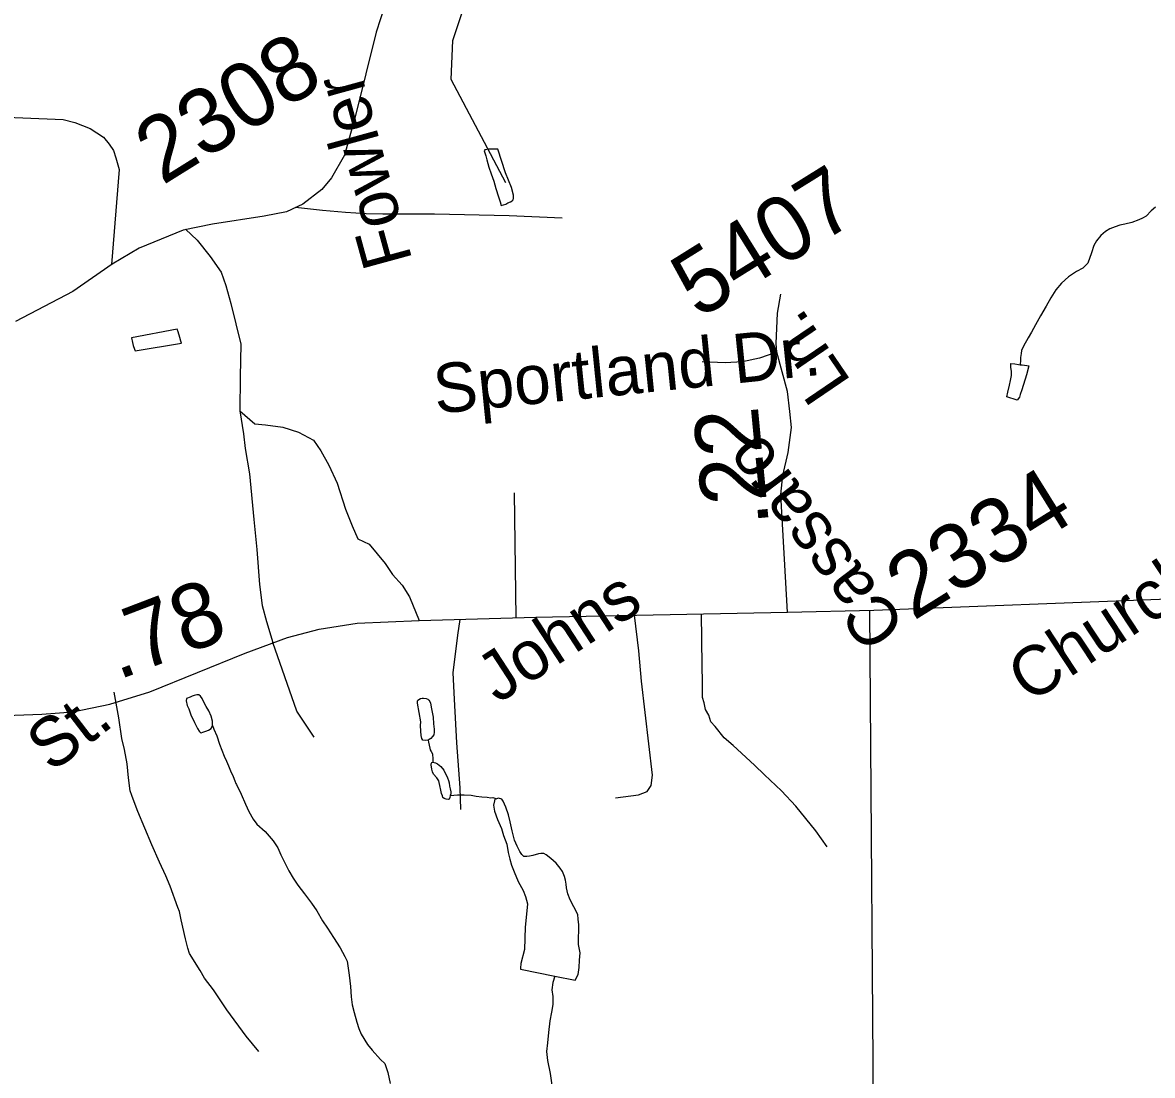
# Model space of a CAD drawing. Extents: x 2001466 to 31450019, y -30647475 to 847247.
# Drawn here: x 2192870 to 2197224, y 774962 to 779018 of the extents above; entities that cross this region are included whole.
import ezdxf

# ---------------------------------------------------------------- set-up
doc = ezdxf.new("R2010")
doc.units = 0
for name, color, linetype in [('Exist Hydrographic Misc Water Feature', 7, 'Continuous'), ('Exist Road Non-System Type 51', 7, 'Continuous'), ('Exist Road Non-System Type 51 Label', 7, 'Continuous'), ('Exist Road Secondary Mileage Hundredths English Label', 7, 'Continuous'), ('Exist Road Secondary Type 51 Attributed', 7, 'Continuous'), ('Exist Road Secondary Type 51 Label', 7, 'Continuous'), ('Exist Road Secondary Type 51 Number Label', 7, 'Continuous')]:
    doc.layers.add(name, color=color, linetype=linetype)

msp = doc.modelspace()

# ---------------------------------------------------------------- linework, layer by layer
at = {"layer": 'Exist Hydrographic Misc Water Feature'}
for points in [[(2194732.1, 778400.8), (2194521.1, 778798.7), (2194528.1, 778949.5), (2194724, 779534.4)], [(2194651.3, 778528.4), (2194649.3, 778524.3), (2194654.8, 778504.4), (2194659.5, 778488.6), (2194667.1, 778460.7), (2194675.5, 778434.7), (2194685.8, 778406.8), (2194694, 778378.8), (2194703.8, 778346.8), (2194710.4, 778326.8), (2194714.3, 778312.8), (2194732.3, 778319), (2194740.3, 778323.1), (2194750.4, 778327.3), (2194756.5, 778331.2), (2194760.6, 778335.4), (2194762.5, 778341.3), (2194762.3, 778347.4), (2194761.9, 778353.5), (2194753.6, 778383.1), (2194731.5, 778439.2), (2194701, 778530.7), (2194684.8, 778530.7), (2194666.9, 778530.5), (2194651.3, 778528.4)], [(2197235.4, 778306.4), (2197219.4, 778292.5), (2197199.5, 778272.4), (2197186, 778264.3), (2197171.6, 778258), (2197144.1, 778247.9), (2197117.9, 778241.7), (2197098.2, 778237.4), (2197080.2, 778231.2), (2197060.1, 778223.3), (2197042.2, 778213), (2197024.2, 778197.1), (2197008.6, 778177.1), (2196998.4, 778158.8), (2196988.5, 778130.7), (2196975.2, 778090.9), (2196955.1, 778072.4), (2196931.5, 778058.5), (2196899.7, 778038.2), (2196873.9, 778014.1), (2196851.7, 777987.9), (2196831.9, 777958), (2196814.2, 777925.8), (2196792.5, 777887.6), (2196772.8, 777853.3), (2196757.2, 777825.2), (2196745.3, 777803.1), (2196727.3, 777771.4), (2196719.5, 777755.1), (2196717.6, 777743.2), (2196715.8, 777727.3), (2196715.8, 777717.1), (2196713.9, 777699.1)], [(2193465.9, 777836.5), (2193290.6, 777803.4), (2193294.3, 777785.4), (2193296.5, 777773.3), (2193301.1, 777759.3), (2193304.8, 777753.4), (2193482.5, 777782.5), (2193480.5, 777790.5), (2193476.4, 777804.5), (2193470.2, 777826.6), (2193465.9, 777836.5)], [(2196713.9, 777699.1), (2196722.1, 777699.1), (2196740, 777697.2), (2196747.8, 777695.2), (2196738.3, 777661.4), (2196720.5, 777603.2), (2196714.6, 777585), (2196710.9, 777575.1), (2196702.9, 777562.9), (2196663.1, 777576.6), (2196667, 777594.7), (2196672.5, 777621), (2196676.4, 777638.7), (2196680.1, 777658.8), (2196680.3, 777675), (2196677.9, 777688.8), (2196678.3, 777700.9), (2196678.1, 777705), (2196693.9, 777703), (2196708, 777700.8), (2196713.9, 777699.1)], [(2193602.5, 776310.1), (2193602.7, 776316.1), (2193602.5, 776325.9), (2193596.5, 776345.8), (2193588.3, 776365.7), (2193578.1, 776383.5), (2193568, 776401.7), (2193562.3, 776413.5), (2193555.9, 776423.4), (2193549.8, 776427.6), (2193541.6, 776427.6), (2193531.5, 776425.5), (2193523.5, 776423.4), (2193516.2, 776419.3), (2193501.8, 776413.3), (2193500.2, 776405.1), (2193504.1, 776387.4), (2193510.6, 776373.4), (2193518.4, 776351.2), (2193532.6, 776321.4), (2193544.7, 776297.7), (2193550.6, 776287.5), (2193555.1, 776283.6), (2193558.6, 776281.8), (2193565, 776283.7), (2193577.1, 776287.6), (2193587.1, 776291.7), (2193596.5, 776298), (2193602.5, 776310.1)], [(2194432.7, 776253.6), (2194421.1, 776251.7), (2194412.9, 776253.8), (2194408.8, 776259.7), (2194406.3, 776271.4), (2194404.9, 776287.4), (2194404.2, 776309.4), (2194404.4, 776323.6), (2194391.7, 776395.3), (2194391.7, 776403.4), (2194393.8, 776407.5), (2194403.6, 776413.4), (2194409.6, 776415.7), (2194415.5, 776415.6), (2194425.4, 776413.7), (2194431.5, 776411.6), (2194435.8, 776407.7), (2194439.5, 776401.8), (2194442, 776395.8), (2194445.9, 776373.7), (2194452.2, 776342), (2194454.1, 776315.7), (2194456.3, 776295.9), (2194456.5, 776284.1), (2194454.5, 776273.8), (2194450.4, 776267.9), (2194442.8, 776259.8), (2194436.8, 776255.8), (2194432.7, 776253.6)], [(2193602.5, 776310.1), (2193606.8, 776296), (2193619.1, 776270.2), (2193629.1, 776238.3), (2193647.4, 776192.1), (2193655.6, 776172.2), (2193663.6, 776154.4), (2193671.8, 776134.5), (2193682.3, 776112.7), (2193688, 776096.8), (2193692.3, 776086.8), (2193694.1, 776082.8), (2193712.6, 776044.8), (2193728.8, 776007), (2193742.7, 775979), (2193759.1, 775949.3), (2193773.3, 775929.3), (2193805.1, 775901.4), (2193835.6, 775865.5), (2193854.1, 775838), (2193865.8, 775811.9), (2193880.5, 775780.1), (2193896.3, 775750.1), (2193912.5, 775722.1), (2193930.8, 775694.6), (2193957, 775660.6), (2193983.5, 775624.9), (2194003.6, 775595.1), (2194025.7, 775557.3), (2194045.6, 775529.1), (2194068.2, 775493.3), (2194094.4, 775453.6), (2194112.5, 775419.6), (2194120.9, 775401.7), (2194129.1, 775347.8), (2194133.6, 775304.1), (2194135.8, 775264), (2194140.1, 775234.1), (2194147.9, 775204.1), (2194158.2, 775166.1), (2194166.6, 775142.1), (2194174.8, 775120.1), (2194198.8, 775080.4), (2194216.8, 775058.6), (2194249.2, 775023), (2194265.6, 775007.1), (2194277.7, 774973.2), (2194286.1, 774930.9)], [(2194432.7, 776253.6), (2194434.8, 776245.6), (2194436.6, 776233.9), (2194438.9, 776221.8), (2194441.4, 776215.8), (2194445, 776209.9), (2194449.4, 776200), (2194451.4, 776179.8), (2194451.2, 776168)], [(2194518.2, 776040.3), (2194516.6, 776032.4), (2194514.4, 776026.3), (2194510.3, 776024.4), (2194502.5, 776026.4), (2194494.3, 776028.1), (2194490.2, 776032.3), (2194488.3, 776038.3), (2194484, 776048.3), (2194482.2, 776060.3), (2194477.9, 776078), (2194475.6, 776090.1), (2194473.8, 776096.1), (2194466, 776108.2), (2194453.7, 776121.8), (2194449.4, 776131.8), (2194447.7, 776141.8), (2194445.3, 776158), (2194445, 776161.7), (2194447.3, 776167.8), (2194451.2, 776168)], [(2194451.2, 776168), (2194461, 776166.1), (2194469.4, 776162.1), (2194481.7, 776152.1), (2194493.8, 776138.1), (2194495.3, 776134.2), (2194501.8, 776122.2), (2194508, 776108.3), (2194511.9, 776098.4), (2194513.5, 776088.4), (2194515.8, 776076.3), (2194518, 776066.3), (2194520.3, 776054.6), (2194520.3, 776046.5), (2194518.2, 776040.3)], [(2194518.2, 776040.3), (2194546.3, 776042.5), (2194572, 776042.7), (2194598.2, 776040.7), (2194618.1, 776036.9), (2194640.3, 776035.2), (2194660.3, 776033.4), (2194674.1, 776031.3), (2194682.3, 776031.7), (2194690.5, 776029.7), (2194696.4, 776027.6)], [(2194696.4, 776027.6), (2194690.1, 776025.7), (2194688.2, 776019.5), (2194684.3, 776003.4), (2194688.9, 775979.6), (2194700.5, 775947.8), (2194715.3, 775913.5), (2194723.5, 775885.9), (2194735.6, 775852), (2194741.8, 775819.9), (2194748.1, 775794.2), (2194754.3, 775772.2), (2194763.9, 775746.4), (2194780.1, 775708.2), (2194798.8, 775674.6), (2194808.6, 775650.4), (2194815.2, 775622.6), (2194811.5, 775582.6), (2194807.4, 775532.5), (2194804.1, 775446.6), (2194790.4, 775392.7), (2194788.7, 775374.7), (2194788.9, 775370.6), (2194920.8, 775343.3)], [(2194920.8, 775343.3), (2194998.9, 775327.9), (2195010.8, 775350.1), (2195014.5, 775377.8), (2195016.5, 775405.9), (2195018.4, 775434.1), (2195012.2, 775465.9), (2195011.8, 775491.9), (2195013.4, 775520), (2195013.7, 775541.9), (2195011.4, 775563.7), (2195009.3, 775581.9), (2194994.8, 775611.7), (2194980.8, 775637.7), (2194970.8, 775661.5), (2194966.5, 775683.7), (2194964.4, 775697.8), (2194962.4, 775713.5), (2194958.3, 775727.5), (2194950.3, 775747.4), (2194942.1, 775759.6), (2194925.9, 775779.5), (2194905.8, 775797.1), (2194887.8, 775810.8), (2194879.3, 775817), (2194873.4, 775817), (2194867.5, 775817.1), (2194857.8, 775814.9), (2194835.9, 775808.5), (2194823.8, 775806.7), (2194813.5, 775804.6), (2194801.6, 775804.4), (2194794, 775812.4), (2194785.8, 775824.2), (2194775.6, 775844.4), (2194765.5, 775868.2), (2194756.9, 775904), (2194748.7, 775938.1), (2194742.6, 775965.8), (2194732.3, 775995.7), (2194722.5, 776017.9), (2194716.5, 776025.7), (2194704.4, 776029.6), (2194696.4, 776027.6)], [(2194920.8, 775343.3), (2194913, 775319.4), (2194909.1, 775291.2), (2194913.8, 775265.3), (2194913.4, 775235.3), (2194908.1, 775205.3), (2194901.9, 775171.4), (2194896.4, 775127.2), (2194893.1, 775087.5), (2194888.6, 775053.3), (2194893.3, 775019.3), (2194903.5, 774969.5), (2194909.9, 774923.5)]]:
    msp.add_lwpolyline(points, dxfattribs=at)
at = {"layer": 'Exist Road Non-System Type 51'}
for points in [[(2192714.2, 778657), (2193027, 778644.1), (2193072.3, 778633.3), (2193130.6, 778609.6), (2193182.3, 778577.2), (2193203.9, 778549.1), (2193221.2, 778525.4), (2193229.8, 778497.3), (2193242.7, 778452), (2193212.6, 778086)], [(2194948.9, 778264.4), (2194744.7, 778273.1), (2194457.2, 778279.3), (2194338.6, 778279.3), (2194258.8, 778279.3), (2194194, 778281.4), (2194114.2, 778285.8), (2194025.8, 778294.4), (2193921.9, 778305)], [(2193498.7, 778222.6), (2193543, 778180), (2193592.6, 778117.4), (2193635.8, 778056.9), (2193653, 778005.1), (2193672.4, 777936), (2193711.3, 777778.5), (2193709.1, 777653.3), (2193707, 777521.6)], [(2195776.7, 777748.8), (2195709.3, 777725.3), (2195644.7, 777710.6), (2195577.3, 777707.7), (2195489.3, 777710.6)], [(2193707, 777521.6), (2193765.2, 777471.9), (2193806.2, 777467.6), (2193873.1, 777459), (2193933.5, 777439.5), (2193991.7, 777409.3), (2194019.7, 777368.3), (2194049.9, 777312.2), (2194082.3, 777243.1), (2194114.7, 777143.8), (2194140.5, 777079), (2194162.1, 777029.4), (2194205.3, 777007.8), (2194267.8, 776934.4), (2194295.9, 776891.2), (2194332.5, 776850.2), (2194360.6, 776804.9), (2194398, 776714)], [(2193707, 777521.6), (2193722.1, 777433.1), (2193728.5, 777376.9), (2193745.2, 777278.8), (2193761.9, 777103.1), (2193773.5, 776987.3), (2193783.8, 776853.5), (2193793.2, 776772.5), (2193810.5, 776709.9), (2193834.2, 776630)], [(2194764, 777206.4), (2194770.6, 776724.9)], [(2194559.1, 775985.5), (2194556.1, 776069.1), (2194543.5, 776243), (2194534.9, 776410.7), (2194529.2, 776512.8), (2194548, 776657.2), (2194556.7, 776718.4)], [(2195042.7, 774806), (2195396.4, 774456.2), (2195465.5, 774421.7), (2195914.2, 774270.6), (2195983.2, 774279.2), (2196056.5, 774318.1), (2196112.6, 774378.5), (2196147.1, 774434.7), (2196151.4, 774490.8), (2196134.9, 776753.5)], [(2195154.7, 776031.6), (2195243.5, 776042), (2195276.6, 776056), (2195292.3, 776078.6), (2195297.5, 776118.7), (2195255.7, 776481.2), (2195245.2, 776597.9), (2195228.4, 776734.5)], [(2195969.8, 775842.8), (2195926.8, 775904.1), (2195849.4, 775998.9), (2195794.4, 776058), (2195729.5, 776119.1), (2195690.9, 776156.5), (2195607.7, 776233.2), (2195573.3, 776262.7), (2195538.6, 776306.2), (2195522.2, 776324), (2195513.9, 776349.9), (2195501.5, 776371.6), (2195497.1, 776397.7), (2195490.7, 776417.4), (2195489.9, 776475.4), (2195488.8, 776541.4), (2195486, 776739.9)], [(2193993.9, 776265.2), (2193927, 776364.5), (2193834.2, 776630)], [(2193781.1, 775053.8), (2193732.5, 775112.8), (2193656.8, 775213.6), (2193605.6, 775290.8), (2193570.9, 775336.3), (2193554.5, 775366.1), (2193513.5, 775431.5), (2193507.1, 775451.4), (2193498.7, 775487.2), (2193481.4, 775560.9), (2193475, 775592.9), (2193468.8, 775608.8), (2193439.5, 775690.4), (2193422.9, 775730.1), (2193398, 775783.8), (2193368.9, 775849.4), (2193315, 775978.5), (2193300.4, 776016.2), (2193290.9, 776039.8), (2193285.3, 776057.9), (2193278.9, 776108), (2193274, 776161.9), (2193263.2, 776217.7), (2193252.6, 776259.5), (2193241.3, 776339.4), (2193223.7, 776438.2)]]:
    msp.add_lwpolyline(points, dxfattribs=at)
at = {"layer": 'Exist Road Secondary Type 51 Attributed'}
for points in [[(2194282.5, 779136), (2194233.3, 778981), (2194153.3, 778660.6), (2194110.4, 778506.7), (2194060.1, 778419.8), (2194023.5, 778374.7), (2193950.8, 778318.2), (2193887, 778288.9), (2193801.2, 778272.1), (2193602.3, 778241.8), (2193489.3, 778218.7), (2193319.3, 778148.6), (2193215.7, 778087.8), (2193064, 777982.1), (2192842.7, 777866.9)], [(2195817, 776746.8), (2195791.4, 777199.9), (2195800.2, 777273.3), (2195820.7, 777361.3), (2195832.4, 777458.2), (2195826.6, 777519.8), (2195817.8, 777596.1), (2195776.7, 777748.8), (2195773.8, 777781), (2195779.6, 777898.5), (2195791.4, 777971.8)], [(2195817, 776746.8), (2196150.8, 776753.8), (2197284, 776797.8), (2197422.2, 776793.6), (2197740.3, 776770.5), (2197972.6, 776753.8), (2198155.7, 776751.7), (2198318.9, 776770.5), (2198722.8, 776829.2), (2198932.1, 776883.6), (2199193.7, 776996.7), (2199478.3, 777130.8), (2199761.2, 777279.9), (2199913.2, 777335.2), (2200016.7, 777352.7)], [(2191731.4, 776317.1), (2191968.4, 776314), (2192560.7, 776339.1), (2192944.7, 776353.8), (2193064, 776362.2), (2193206.3, 776391.5), (2193361.1, 776439.7), (2193727.4, 776588.3), (2193891.7, 776649.1), (2194013, 776680.5), (2194159.5, 776703.5), (2194398.1, 776714), (2194848.1, 776726.6), (2195817, 776746.8)]]:
    msp.add_lwpolyline(points, dxfattribs=at)

# ---------------------------------------------------------------- texts
at = {"layer": 'Exist Road Non-System Type 51 Label'}
msp.add_text('Sportland Dr.', height=190, rotation=5.7779, dxfattribs=at).set_placement((2194463, 777510.6))
at = {"layer": 'Exist Road Secondary Mileage Hundredths English Label'}
for s, rotation, p in [('.22', 95.4364, (2195746.6, 777081.9)), ('.78', 20.896, (2193238.1, 776484.1))]:
    msp.add_text(s, height=250, rotation=rotation, dxfattribs=at).set_placement(p)
at = {"layer": 'Exist Road Secondary Type 51 Label'}
for s, rotation, p in [('Fowler', 105.3066, (2194373.4, 778101.8)), ('Ln.', 124.2049, (2196066.2, 777633.7)), ('Cassaro', 127.1998, (2196280, 776693.8)), ('Church', 33.3877, (2196749.9, 776392.1)), ('Johns', 33.0878, (2194701.2, 776391.7)), (' St.', 37.4699, (2192925.8, 776082))]:
    msp.add_text(s, height=190, rotation=rotation, dxfattribs=at).set_placement(p)
at = {"layer": 'Exist Road Secondary Type 51 Number Label'}
for s, p in [('2308', (2193409.2, 778389.2)), ('5407', (2195475.4, 777873.4)), ('2334', (2196302.2, 776711.3))]:
    msp.add_text(s, height=250, rotation=31.918, dxfattribs=at).set_placement(p)

doc.saveas('drawing.dxf')
